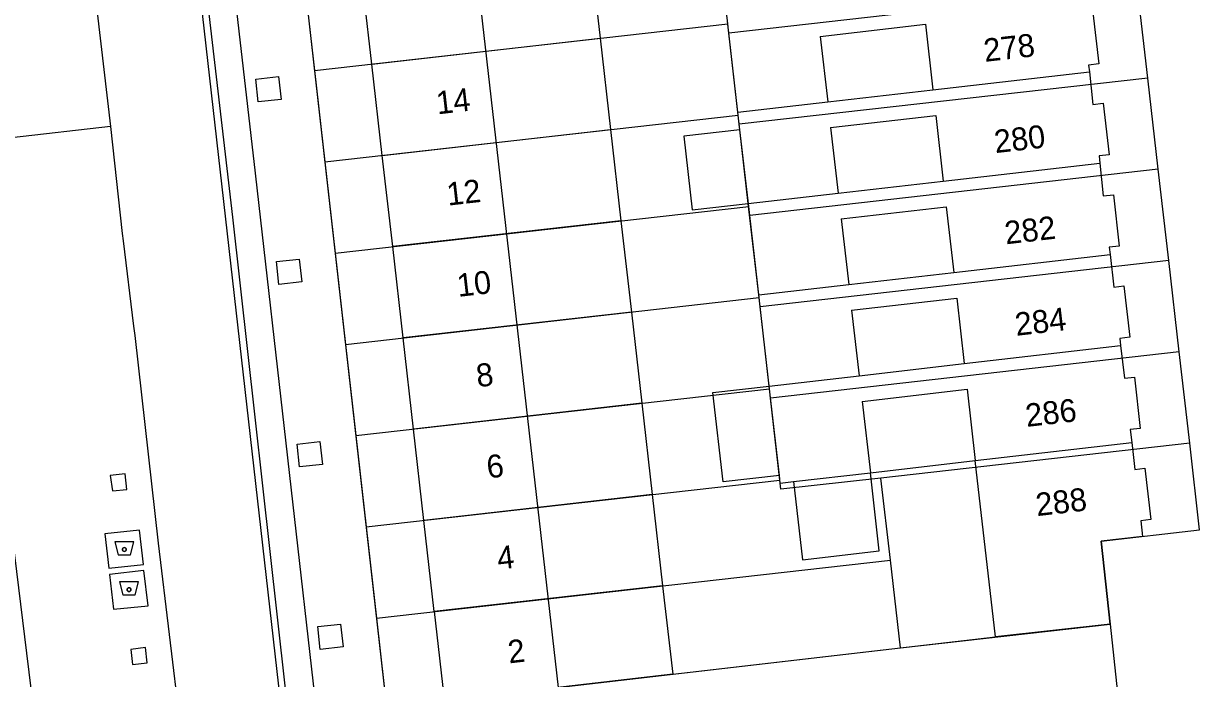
# Model space of a CAD drawing. Extents: x 194485 to 197793, y 468269 to 470822.
# Drawn here: x 194929.3 to 194991.2, y 469471.6 to 469505.8 of the extents above; entities that cross this region are included whole.
import ezdxf

# ---------------------------------------------------------------- set-up
doc = ezdxf.new("R2010")
doc.units = 0
for name, color, linetype in [('BGT grensvlak gebouwinstallatie plus 1', 7, 'Continuous'), ('BGT grensvlak pand min 1', 7, 'Continuous'), ('BGT grensvlak pand op maaiveld', 7, 'Continuous'), ('BGT grensvlak pand op maaiveld LR', 7, 'Continuous'), ('BGT grensvlak wegdeel', 7, 'Continuous'), ('BGT lijnelement scheiding muur', 7, 'Continuous'), ('BGT puntobject bak afval apart plaats', 7, 'Continuous'), ('BGT tekst huisnummerreeks', 7, 'Continuous'), ('GEM grensvlak WOZ_BRK percelen', 7, 'Continuous')]:
    doc.layers.add(name, color=color, linetype=linetype)

msp = doc.modelspace()

# ---------------------------------------------------------------- linework, layer by layer
at = {"layer": 'BGT grensvlak gebouwinstallatie plus 1'}
for p, q in [((194966.71, 469500.286), (194963.779, 469499.951)), ((194963.779, 469499.951), (194964.22, 469496.089)), ((194964.22, 469496.089), (194967.151, 469496.424)), ((194965.295, 469486.55), (194968.242, 469486.887)), ((194965.829, 469481.879), (194965.295, 469486.55)), ((194968.776, 469482.216), (194965.829, 469481.879)), ((194969.506, 469481.899), (194969.976, 469477.808)), ((194973.999, 469478.27), (194973.529, 469482.361)), ((194969.976, 469477.808), (194973.999, 469478.27))]:
    msp.add_line(p, q, dxfattribs=at)
at = {"layer": 'BGT grensvlak pand min 1'}
msp.add_lwpolyline([(195136.748, 469494.684), (194989.988, 469465.668), (194991.149, 469459.781), (194987.304, 469459.017), (194987.908, 469455.979), (194958.837, 469450.201), (194954.733, 469470.846), (194957.233, 469471.136), (194948.757, 469545.418), (194942.798, 469544.743), (194941.933, 469552.333), (194938.82, 469551.976), (194935.239, 469583.018)], dxfattribs=at)
at = {"layer": 'BGT grensvlak pand op maaiveld'}
for p, q in [((194958.857, 469509.831), (194959.402, 469505.062)), ((194947.475, 469503.712), (194946.931, 469508.481)), ((194966.606, 469501.193), (194966.061, 469505.962)), ((194970.905, 469505.161), (194976.407, 469505.794)), ((194976.407, 469505.794), (194976.799, 469502.366)), ((194959.402, 469505.062), (194959.947, 469500.293)), ((194970.905, 469505.161), (194971.3, 469501.733)), ((194948.019, 469498.943), (194947.475, 469503.712)), ((194971.3, 469501.733), (194976.799, 469502.366)), ((194966.71, 469500.286), (194966.606, 469501.193)), ((194971.454, 469500.392), (194976.952, 469501.025)), ((194976.952, 469501.025), (194977.344, 469497.597)), ((194959.947, 469500.293), (194960.492, 469495.524)), ((194967.151, 469496.424), (194966.71, 469500.286)), ((194971.454, 469500.392), (194971.849, 469496.965)), ((194948.562, 469494.174), (194948.019, 469498.943)), ((194971.849, 469496.965), (194977.344, 469497.597)), ((194967.697, 469491.656), (194967.151, 469496.424)), ((194972.003, 469495.624), (194977.498, 469496.256)), ((194977.498, 469496.256), (194977.89, 469492.829)), ((194960.492, 469495.524), (194961.037, 469490.755)), ((194972.003, 469495.624), (194972.397, 469492.196)), ((194949.106, 469489.405), (194948.562, 469494.174)), ((194972.397, 469492.196), (194977.89, 469492.829)), ((194968.242, 469486.887), (194967.697, 469491.656)), ((194972.552, 469490.855), (194978.043, 469491.487)), ((194978.043, 469491.487), (194978.435, 469488.06)), ((194961.037, 469490.755), (194961.581, 469485.986)), ((194972.552, 469490.855), (194972.946, 469487.428)), ((194949.649, 469484.636), (194949.106, 469489.405)), ((194927.461, 469488.652), (194932.479, 469448.163)), ((194972.946, 469487.428), (194978.435, 469488.06)), ((194968.776, 469482.216), (194968.242, 469486.887)), ((194973.1, 469486.087), (194978.588, 469486.718)), ((194978.588, 469486.718), (194979.014, 469482.993)), ((194961.581, 469485.986), (194962.126, 469481.217)), ((194973.1, 469486.087), (194973.529, 469482.361)), ((194950.193, 469479.866), (194949.649, 469484.636)), ((194980.068, 469473.773), (194979.014, 469482.993)), ((194968.821, 469481.82), (194968.776, 469482.216)), ((194968.821, 469481.82), (194969.506, 469481.899)), ((194969.506, 469481.899), (194973.529, 469482.361)), ((194962.126, 469481.217), (194962.671, 469476.448)), ((194950.736, 469475.097), (194950.193, 469479.866)), ((194962.671, 469476.448), (194963.199, 469471.827)), ((194963.199, 469471.827), (194980.068, 469473.773))]:
    msp.add_line(p, q, dxfattribs=at)
for points in [[(194984.437, 469508.077), (194984.626, 469506.347), (194985.152, 469506.409), (194985.467, 469503.726), (194984.941, 469503.664), (194984.98, 469503.308)], [(194984.98, 469503.308), (194985.166, 469501.606), (194985.692, 469501.668), (194986.01, 469498.978), (194985.484, 469498.916), (194985.524, 469498.539)], [(194985.524, 469498.539), (194985.707, 469496.828), (194986.233, 469496.889), (194986.543, 469494.206), (194986.017, 469494.145), (194986.06, 469493.769)], [(194986.06, 469493.769), (194986.256, 469492.062), (194986.783, 469492.122), (194987.091, 469489.441), (194986.564, 469489.381), (194986.61, 469489)], [(194986.61, 469489), (194986.815, 469487.295), (194987.342, 469487.354), (194987.642, 469484.673), (194987.115, 469484.614), (194987.193, 469483.934)], [(194987.193, 469483.934), (194987.352, 469482.526), (194987.878, 469482.588), (194988.193, 469479.906), (194987.667, 469479.844), (194987.762, 469479.03), (194985.597, 469478.775), (194986.063, 469474.452)], [(194950.736, 469475.097), (194951.31, 469470.065), (194952.274, 469470.175)], [(194986.063, 469474.452), (194986.645, 469469.052), (194989.264, 469469.342), (194991.149, 469459.781), (194987.304, 469459.017), (194987.908, 469455.979)]]:
    msp.add_lwpolyline(points, dxfattribs=at)
at = {"layer": 'BGT grensvlak pand op maaiveld LR'}
for p, q in [((194947.475, 469503.712), (194959.402, 469505.062)), ((194976.799, 469502.366), (194984.98, 469503.308)), ((194966.606, 469501.193), (194971.3, 469501.733)), ((194948.019, 469498.943), (194959.947, 469500.293)), ((194977.344, 469497.597), (194985.524, 469498.539)), ((194967.151, 469496.424), (194971.849, 469496.965)), ((194960.492, 469495.524), (194948.562, 469494.174)), ((194977.89, 469492.829), (194986.06, 469493.769)), ((194967.697, 469491.656), (194972.397, 469492.196)), ((194961.037, 469490.755), (194949.106, 469489.405)), ((194978.435, 469488.06), (194986.61, 469489)), ((194968.242, 469486.887), (194972.946, 469487.428)), ((194961.581, 469485.986), (194949.649, 469484.636)), ((194979.014, 469482.993), (194987.193, 469483.934)), ((194962.126, 469481.217), (194950.193, 469479.866)), ((194962.671, 469476.448), (194950.736, 469475.097)), ((194986.063, 469474.452), (194980.068, 469473.773))]:
    msp.add_line(p, q, dxfattribs=at)
msp.add_lwpolyline([(194963.199, 469471.827), (194952.234, 469470.557), (194952.274, 469470.175)], dxfattribs=at)
at = {"layer": 'BGT grensvlak wegdeel'}
for p, q in [((194933.112, 469506.413), (194933.803, 469500.455)), ((194933.803, 469500.455), (194928.64, 469499.855))]:
    msp.add_line(p, q, dxfattribs=at)
for points in [[(194942.8, 469544.724), (194939.825, 469544.405), (194939.886, 469543.859), (194948.292, 469469.627), (194951.273, 469469.965), (194952.284, 469470.079)], [(194946.546, 469453.293), (194944.778, 469468.253), (194941.389, 469498.021), (194938.256, 469525.296)], [(194944.79, 469452.543), (194944.734, 469452.757), (194942.605, 469471.203), (194936.494, 469525.096)], [(194936.834, 469525.135), (194938.66, 469508.895), (194940.18, 469495.711), (194942.923, 469471.215), (194943.743, 469464.369), (194945.037, 469452.838)], [(194941.402, 469502.93), (194942.594, 469503.065), (194942.729, 469501.872), (194941.537, 469501.737), (194941.402, 469502.93)], [(194933.803, 469500.455), (194933.803, 469500.454), (194934.424, 469494.864)], [(194934.424, 469494.864), (194934.467, 469494.481), (194935.018, 469490.023)], [(194942.482, 469493.391), (194943.674, 469493.526), (194943.809, 469492.333), (194942.617, 469492.198), (194942.482, 469493.391)], [(194935.018, 469490.023), (194935.079, 469489.532), (194936.303, 469478.68), (194937.453, 469469.124), (194937.459, 469469.07), (194937.462, 469469.04)], [(194943.562, 469483.852), (194944.754, 469483.987), (194944.889, 469482.794), (194943.697, 469482.659), (194943.562, 469483.852)], [(194933.799, 469482.206), (194933.906, 469481.419), (194934.67, 469481.489), (194934.578, 469482.303), (194933.799, 469482.206)], [(194933.516, 469479.161), (194933.731, 469477.373), (194935.528, 469477.565), (194935.331, 469479.35), (194933.516, 469479.161)], [(194933.765, 469477.035), (194933.968, 469475.23), (194935.774, 469475.41), (194935.558, 469477.241), (194933.765, 469477.035)], [(194944.642, 469474.313), (194945.834, 469474.448), (194945.969, 469473.255), (194944.777, 469473.12), (194944.642, 469474.313)], [(194935.635, 469473.221), (194934.876, 469473.113), (194934.965, 469472.342), (194935.721, 469472.418), (194935.635, 469473.221)]]:
    msp.add_lwpolyline(points, dxfattribs=at)
at = {"layer": 'BGT lijnelement scheiding muur'}
msp.add_line((194973.529, 469482.361), (194979.014, 469482.993), dxfattribs=at)
at = {"layer": 'BGT puntobject bak afval apart plaats'}
for points in [[(194934.857, 469478.071), (194935.032, 469478.746), (194934.032, 469478.746), (194934.207, 469478.071)], [(194935.105, 469475.974), (194935.28, 469476.649), (194934.28, 469476.649), (194934.455, 469475.974)]]:
    msp.add_lwpolyline(points, close=True, dxfattribs=at)
for centre in [(194934.532, 469478.346), (194934.78, 469476.249)]:
    msp.add_circle(centre, 0.1, dxfattribs=at)
for centre, start, end in [((194934.532, 469478.346), 0, 180), ((194934.532, 469478.346), 180, 0), ((194934.78, 469476.249), 0, 180), ((194934.78, 469476.249), 180, 0)]:
    msp.add_arc(centre, 0.1, start, end, dxfattribs=at)
at = {"layer": 'GEM grensvlak WOZ_BRK percelen'}
for p, q in [((194966.082, 469505.818), (194965.593, 469510.103)), ((194943.931, 469508.141), (194944.471, 469503.372)), ((194987.488, 469507.752), (194966.137, 469505.335)), ((194988.035, 469502.982), (194987.488, 469507.752)), ((194944.471, 469503.372), (194966.082, 469505.818)), ((194966.137, 469505.335), (194966.082, 469505.818)), ((194966.626, 469501.049), (194966.137, 469505.335)), ((194944.471, 469503.372), (194945.011, 469498.603)), ((194988.035, 469502.982), (194966.681, 469500.567)), ((194988.582, 469498.214), (194988.035, 469502.982)), ((194945.011, 469498.603), (194966.626, 469501.049)), ((194966.681, 469500.567), (194966.626, 469501.049)), ((194967.171, 469496.28), (194966.681, 469500.567)), ((194945.011, 469498.603), (194945.551, 469493.833)), ((194988.582, 469498.214), (194967.226, 469495.798)), ((194989.129, 469493.446), (194988.582, 469498.214)), ((194945.551, 469493.833), (194967.171, 469496.28)), ((194967.226, 469495.798), (194967.171, 469496.28)), ((194967.715, 469491.511), (194967.226, 469495.798)), ((194945.551, 469493.833), (194946.091, 469489.064)), ((194989.129, 469493.446), (194967.77, 469491.028)), ((194989.676, 469488.676), (194989.129, 469493.446)), ((194946.091, 469489.064), (194967.715, 469491.511)), ((194967.77, 469491.028), (194967.715, 469491.511)), ((194968.26, 469486.742), (194967.77, 469491.028)), ((194946.091, 469489.064), (194946.631, 469484.295)), ((194989.676, 469488.676), (194968.314, 469486.26)), ((194990.222, 469483.908), (194989.676, 469488.676)), ((194946.631, 469484.295), (194968.26, 469486.742)), ((194968.314, 469486.26), (194968.26, 469486.742)), ((194968.804, 469481.973), (194968.314, 469486.26)), ((194946.631, 469484.295), (194947.171, 469479.524)), ((194990.222, 469483.908), (194974.086, 469482.082)), ((194947.171, 469479.524), (194968.804, 469481.973)), ((194974.576, 469477.796), (194974.086, 469482.082)), ((194947.171, 469479.524), (194947.711, 469474.755)), ((194947.711, 469474.755), (194974.576, 469477.796)), ((194975.1, 469473.205), (194974.576, 469477.796))]:
    msp.add_line(p, q, dxfattribs=at)
for points in [[(194975.1, 469473.205), (194986.063, 469474.452), (194985.597, 469478.775), (194990.742, 469479.372), (194990.222, 469483.908)], [(194974.086, 469482.082), (194968.859, 469481.49), (194968.804, 469481.973)], [(194947.711, 469474.755), (194948.292, 469469.627), (194952.272, 469470.078), (194952.234, 469470.557), (194975.1, 469473.205)]]:
    msp.add_lwpolyline(points, dxfattribs=at)

# ---------------------------------------------------------------- texts
at = {"layer": 'BGT tekst huisnummerreeks'}
for s, rotation, p in [('278', 6.5, (194979.522, 469503.828)), ('14', 6.5, (194950.903, 469501.084)), ('280', 6.5, (194980.068, 469499.058)), ('12', 6.5, (194951.451, 469496.314)), ('282', 6.5, (194980.614, 469494.292)), ('10', 6.5, (194951.99, 469491.546)), ('284', 6.6, (194981.16, 469489.51)), ('8', 6.5, (194952.994, 469486.828)), ('286', 6.5, (194981.704, 469484.75)), ('6', 6.5, (194953.538, 469482.059)), ('288', 6.6, (194982.242, 469480.086)), ('4', 6.5, (194954.084, 469477.29)), ('2', 6.5, (194954.646, 469472.39))]:
    msp.add_text(s, height=1.2, rotation=rotation, dxfattribs=at).set_placement(p)

doc.saveas('drawing.dxf')
